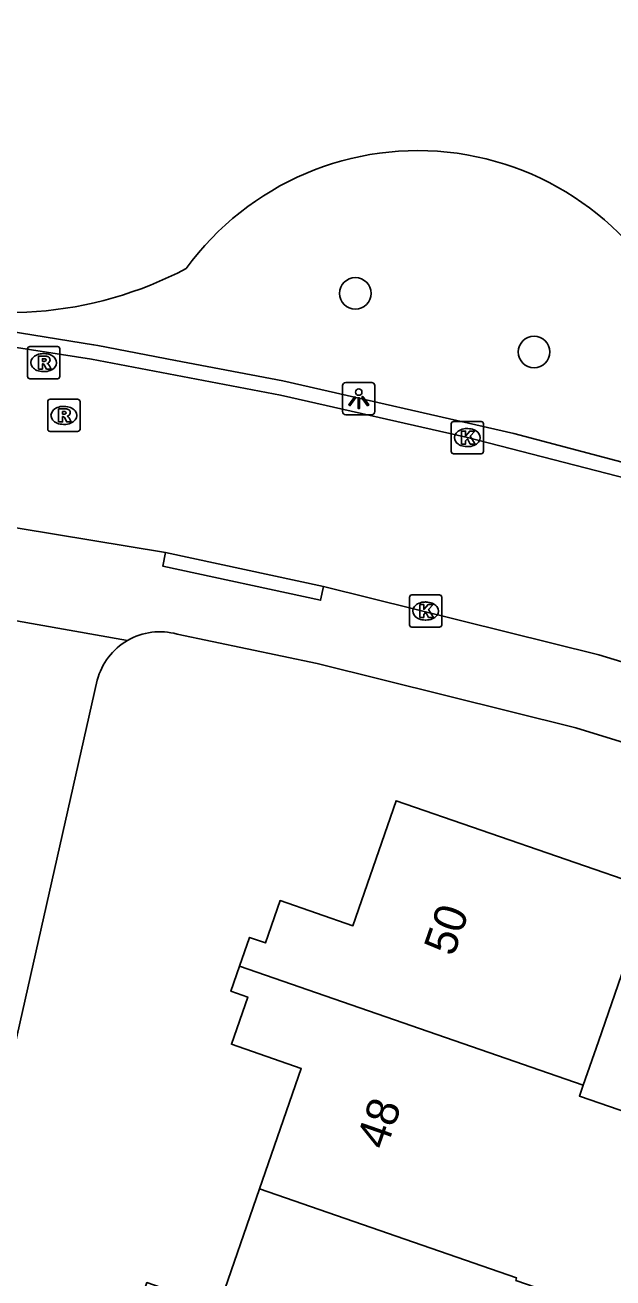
# Model space of a CAD drawing. Extents: x 163686 to 164493, y 382719 to 383870.
# Drawn here: x 164056.79 to 164075.02, y 383657.6 to 383696.44 of the extents above; entities that cross this region are included whole.
import ezdxf

# ---------------------------------------------------------------- set-up
doc = ezdxf.new("R2010")
doc.units = 0
for name, color, linetype in [('IMGEO_Boom', 7, 'Continuous'), ('IMGEO_Groenvoorziening', 7, 'Continuous'), ('IMGEO_Kolk', 7, 'Continuous'), ('IMGEO_Lichtpunt', 7, 'Continuous'), ('IMGEO_Pand', 7, 'Continuous'), ('IMGEO_Pand_nummerreeks', 7, 'Continuous'), ('IMGEO_Rijbaan_lokaal_open', 7, 'Continuous'), ('IMGEO_Rioolput', 7, 'Continuous'), ('IMGEO_Voetpad_open', 7, 'Continuous')]:
    doc.layers.add(name, color=color, linetype=linetype)

msp = doc.modelspace()

# ---------------------------------------------------------------- linework, layer by layer
at = {"layer": 'IMGEO_Boom'}
for centre in [(164067.028, 383688.119), (164072.573, 383686.305)]:
    msp.add_circle(centre, 0.489, dxfattribs=at)
at = {"layer": 'IMGEO_Groenvoorziening'}
for centre, radius, start, end in [((164068.965, 383683.668), 8.878, 20.2569, 143.956), ((164056.254, 383699.389), 11.866, 250.7691, 297.7953)]:
    msp.add_arc(centre, radius, start, end, dxfattribs=at)
at = {"layer": 'IMGEO_Kolk'}
for p, q in [((164070.002, 383683.224), (164070.002, 383684.076)), ((164070.077, 383684.15), (164070.929, 383684.15)), ((164070.49, 383683.93), (164070.515, 383683.93)), ((164071.003, 383684.076), (164071.003, 383683.224)), ((164070.929, 383683.15), (164070.077, 383683.15)), ((164070.513, 383683.37), (164070.488, 383683.37)), ((164068.784, 383678.775), (164069.636, 383678.775)), ((164068.709, 383677.849), (164068.709, 383678.701)), ((164069.197, 383678.555), (164069.222, 383678.555)), ((164069.71, 383678.701), (164069.71, 383677.849)), ((164069.22, 383677.995), (164069.195, 383677.995)), ((164069.636, 383677.775), (164068.784, 383677.775))]:
    msp.add_line(p, q, dxfattribs=at)
for points in [[(164070.002, 383683.224), (164070.002, 383684.076)], [(164070.077, 383684.15), (164070.929, 383684.15)], [(164070.323, 383683.85), (164070.446, 383683.85), (164070.446, 383683.699), (164070.576, 383683.85), (164070.74, 383683.85), (164070.594, 383683.699), (164070.747, 383683.45), (164070.595, 383683.45), (164070.51, 383683.614), (164070.446, 383683.547), (164070.446, 383683.45), (164070.323, 383683.45), (164070.323, 383683.85)], [(164071.003, 383684.076), (164071.003, 383683.224)], [(164070.929, 383683.15), (164070.077, 383683.15)], [(164068.784, 383678.775), (164069.636, 383678.775)], [(164068.709, 383677.849), (164068.709, 383678.701)], [(164069.03, 383678.475), (164069.153, 383678.475), (164069.153, 383678.324), (164069.283, 383678.475), (164069.447, 383678.475), (164069.301, 383678.324), (164069.454, 383678.075), (164069.302, 383678.075), (164069.217, 383678.239), (164069.153, 383678.172), (164069.153, 383678.075), (164069.03, 383678.075), (164069.03, 383678.475)], [(164069.71, 383678.701), (164069.71, 383677.849)], [(164069.636, 383677.775), (164068.784, 383677.775)]]:
    msp.add_lwpolyline(points, dxfattribs=at)
for centre, start, end in [((164070.079, 383684.074), 91.552, 178.448), ((164070.079, 383684.074), 91.552, 178.448), ((164070.927, 383684.074), 1.552, 88.448), ((164070.927, 383684.074), 1.552, 88.448), ((164070.079, 383683.226), 181.552, 268.448), ((164070.079, 383683.226), 181.552, 268.448), ((164070.927, 383683.226), 271.552, 358.448), ((164070.927, 383683.226), 271.552, 358.448), ((164068.786, 383678.699), 91.552, 178.448), ((164068.786, 383678.699), 91.552, 178.448), ((164069.634, 383678.699), 1.552, 88.448), ((164069.634, 383678.699), 1.552, 88.448), ((164068.786, 383677.851), 181.552, 268.448), ((164068.786, 383677.851), 181.552, 268.448), ((164069.634, 383677.851), 271.552, 358.448), ((164069.634, 383677.851), 271.552, 358.448)]:
    msp.add_arc(centre, 0.0765, start, end, dxfattribs=at)
for centre, major_axis, ratio, start_param, end_param in [((164070.489, 383683.65), (-0.387, 0.002), 0.722429, 4.712389, 7.853982), ((164070.514, 383683.65), (-0.39, 0.002), 0.717154, 1.570796, 4.712389), ((164069.196, 383678.275), (-0.387, 0.002), 0.722429, 4.712389, 7.853982), ((164069.221, 383678.275), (-0.39, 0.002), 0.717154, 1.570796, 4.712389)]:
    msp.add_ellipse(centre, major_axis=major_axis, ratio=ratio, start_param=start_param, end_param=end_param, dxfattribs=at)
at = {"layer": 'IMGEO_Lichtpunt'}
for p, q in [((164066.636, 383685.262), (164066.636, 383684.455)), ((164066.636, 383685.262), (164066.636, 383684.455)), ((164067.538, 383685.357), (164066.73, 383685.357)), ((164067.538, 383685.357), (164066.73, 383685.357)), ((164067.632, 383684.455), (164067.632, 383685.262)), ((164067.632, 383684.455), (164067.632, 383685.262)), ((164066.73, 383684.361), (164067.538, 383684.361)), ((164066.73, 383684.361), (164067.538, 383684.361))]:
    msp.add_line(p, q, dxfattribs=at)
for points in [[(164067.01, 383684.926), (164067.049, 383684.898), (164066.861, 383684.636), (164066.823, 383684.663), (164067.01, 383684.926)], [(164067.112, 383684.878), (164067.159, 383684.878), (164067.159, 383684.556), (164067.112, 383684.556), (164067.112, 383684.878)], [(164067.222, 383684.898), (164067.26, 383684.925), (164067.447, 383684.663), (164067.408, 383684.635), (164067.222, 383684.898)]]:
    msp.add_lwpolyline(points, dxfattribs=at)
msp.add_circle((164067.135, 383685.06), 0.0994, dxfattribs=at)
for centre, start, end in [((164066.73, 383685.262), 90, 180), ((164066.73, 383685.262), 90, 180), ((164067.538, 383685.262), 0, 90), ((164067.538, 383685.262), 0, 90), ((164066.73, 383684.455), 180, 270), ((164066.73, 383684.455), 180, 270), ((164067.538, 383684.455), 270, 0), ((164067.538, 383684.455), 270, 360)]:
    msp.add_arc(centre, 0.0946, start, end, dxfattribs=at)
at = {"layer": 'IMGEO_Pand'}
for points in [[(164063.437, 383667.263), (164063.747, 383668.16), (164064.243, 383667.988), (164064.697, 383669.301), (164066.954, 383668.52), (164068.295, 383672.396), (164076.202, 383669.66), (164074.567, 383664.935), (164074.097, 383663.575)], [(164063.437, 383667.263), (164063.17, 383666.492), (164063.695, 383666.311), (164063.188, 383664.845), (164065.351, 383664.096), (164064.059, 383660.362)], [(164074.097, 383663.575), (164063.437, 383667.263)], [(164072.005, 383657.529), (164075.393, 383656.357), (164077.369, 383662.067), (164073.981, 383663.239), (164074.097, 383663.575)], [(164064.059, 383660.362), (164062.789, 383656.691), (164060.568, 383657.46), (164060.101, 383656.109), (164059.616, 383656.276), (164059.288, 383655.327)], [(164064.059, 383660.362), (164072.031, 383657.604), (164072.005, 383657.529)]]:
    msp.add_lwpolyline(points, dxfattribs=at)
at = {"layer": 'IMGEO_Rijbaan_lokaal_open'}
for points in [[(164022.242, 383689.694), (164044.177, 383688.038), (164052.328, 383687.097), (164058.842, 383686.082), (164064.706, 383684.963), (164070.503, 383683.65), (164078.486, 383681.595), (164085.194, 383679.443), (164091.011, 383677.316), (164096.777, 383675.011)], [(164061.141, 383680.092), (164051.996, 383681.597), (164046.308, 383682.319)], [(164061.141, 383680.092), (164066.037, 383679.035)], [(164094.491, 383669.922), (164090.815, 383671.45), (164083.927, 383674.071), (164074.58, 383676.916), (164066.037, 383679.035)]]:
    msp.add_lwpolyline(points, dxfattribs=at)
at = {"layer": 'IMGEO_Rioolput'}
for p, q in [((164056.864, 383685.548), (164056.864, 383686.4)), ((164056.939, 383686.474), (164057.791, 383686.474)), ((164057.352, 383686.254), (164057.377, 383686.254)), ((164057.865, 383686.4), (164057.865, 383685.548)), ((164057.791, 383685.474), (164056.939, 383685.474)), ((164057.375, 383685.694), (164057.35, 383685.694)), ((164057.49, 383683.913), (164057.49, 383684.765)), ((164057.565, 383684.839), (164058.417, 383684.839)), ((164057.978, 383684.619), (164058.003, 383684.619)), ((164058.491, 383684.765), (164058.491, 383683.913)), ((164058.417, 383683.839), (164057.565, 383683.839)), ((164058.001, 383684.059), (164057.976, 383684.059))]:
    msp.add_line(p, q, dxfattribs=at)
for points in [[(164056.864, 383685.548), (164056.864, 383686.4)], [(164056.939, 383686.474), (164057.791, 383686.474)], [(164057.453, 383686.172), (164057.201, 383686.174), (164057.201, 383685.774)], [(164057.865, 383686.4), (164057.865, 383685.548)], [(164057.201, 383685.774), (164057.325, 383685.774), (164057.325, 383685.936), (164057.336, 383685.936)], [(164057.379, 383686.093), (164057.325, 383686.093), (164057.325, 383686.012)], [(164057.325, 383686.012), (164057.377, 383686.012)], [(164057.383, 383685.907), (164057.454, 383685.774), (164057.594, 383685.774), (164057.529, 383685.9)], [(164057.791, 383685.474), (164056.939, 383685.474)], [(164057.49, 383683.913), (164057.49, 383684.765)], [(164057.565, 383684.839), (164058.417, 383684.839)], [(164058.491, 383684.765), (164058.491, 383683.913)], [(164058.079, 383684.537), (164057.827, 383684.539), (164057.827, 383684.139)], [(164057.827, 383684.139), (164057.951, 383684.139), (164057.951, 383684.301), (164057.962, 383684.301)], [(164058.005, 383684.458), (164057.951, 383684.458), (164057.951, 383684.377)], [(164057.951, 383684.377), (164058.003, 383684.377)], [(164058.009, 383684.272), (164058.08, 383684.139), (164058.22, 383684.139), (164058.155, 383684.265)], [(164058.417, 383683.839), (164057.565, 383683.839)]]:
    msp.add_lwpolyline(points, dxfattribs=at)
for centre, radius, start, end in [((164056.941, 383686.398), 0.0765, 91.552, 178.448), ((164056.941, 383686.398), 0.0765, 91.552, 178.448), ((164057.452, 383686.062), 0.109, 350.3612, 89.416), ((164057.789, 383686.398), 0.0765, 1.552, 88.448), ((164057.789, 383686.398), 0.0765, 1.552, 88.448), ((164057.335, 383685.883), 0.0533, 26.0293, 88.6989), ((164057.361, 383686.201), 0.19, 274.7715, 282.9687), ((164057.385, 383685.997), 0.0964, 77.0061, 93.1865), ((164057.399, 383686.054), 0.0378, 276.6634, 79.6772), ((164057.45, 383686.062), 0.112, 277.5842, 350.9817), ((164057.434, 383685.847), 0.108, 29.5134, 73.7905), ((164056.941, 383685.55), 0.0765, 181.552, 268.448), ((164056.941, 383685.55), 0.0765, 181.552, 268.448), ((164057.789, 383685.55), 0.0765, 271.552, 358.448), ((164057.789, 383685.55), 0.0765, 271.552, 358.448), ((164057.567, 383684.763), 0.0765, 91.552, 178.448), ((164057.567, 383684.763), 0.0765, 91.552, 178.448), ((164058.415, 383684.763), 0.0765, 1.552, 88.448), ((164058.415, 383684.763), 0.0765, 1.552, 88.448), ((164057.961, 383684.248), 0.0533, 26.0293, 88.6989), ((164057.987, 383684.566), 0.19, 274.7715, 282.9687), ((164058.011, 383684.362), 0.0964, 77.0061, 93.1865), ((164058.025, 383684.419), 0.0378, 276.6634, 79.6772), ((164058.078, 383684.427), 0.109, 350.3612, 89.416), ((164058.076, 383684.427), 0.112, 277.5842, 350.9817), ((164058.06, 383684.212), 0.108, 29.5134, 73.7905), ((164057.567, 383683.915), 0.0765, 181.552, 268.448), ((164057.567, 383683.915), 0.0765, 181.552, 268.448), ((164058.415, 383683.915), 0.0765, 271.552, 358.448), ((164058.415, 383683.915), 0.0765, 271.552, 358.448)]:
    msp.add_arc(centre, radius, start, end, dxfattribs=at)
for centre, major_axis, ratio, start_param, end_param in [((164057.351, 383685.974), (-0.387, 0.002), 0.722429, 4.712389, 7.853982), ((164057.376, 383685.974), (-0.39, 0.002), 0.717154, 1.570796, 4.712389), ((164057.977, 383684.339), (-0.387, 0.002), 0.722429, 4.712389, 7.853982), ((164058.002, 383684.339), (-0.39, 0.002), 0.717154, 1.570796, 4.712389)]:
    msp.add_ellipse(centre, major_axis=major_axis, ratio=ratio, start_param=start_param, end_param=end_param, dxfattribs=at)
at = {"layer": 'IMGEO_Voetpad_open'}
for points in [[(163866.42, 383701.245), (163871.92, 383701.321), (163875.92, 383701.182), (164008.37, 383691.171), (164046.19, 383688.306), (164050.148, 383687.824), (164053.221, 383687.449), (164058.911, 383686.529), (164059.047, 383686.503), (164061.457, 383686.045), (164064.777, 383685.414), (164071.947, 383683.775), (164078.624, 383682.014), (164085.415, 383679.853), (164091.677, 383677.545), (164096.987, 383675.416), (164101.436, 383673.47), (164106.164, 383671.225), (164111.467, 383668.491), (164115.315, 383666.393), (164116.361, 383665.823)], [(164066.037, 383679.035), (164065.951, 383678.611), (164061.054, 383679.67), (164061.141, 383680.092)], [(164056.346, 383678.007), (164059.965, 383677.363)], [(164088.4, 383669.837), (164082.656, 383671.947), (164073.87, 383674.654), (164065.849, 383676.645), (164061.501, 383677.561)], [(164059.025, 383676.133), (164047.528, 383625.193)]]:
    msp.add_lwpolyline(points, dxfattribs=at)
for centre, radius, start, end in [((164060.97, 383675.624), 2.008, 74.6653, 120.0252), ((164060.971, 383675.62), 2.012, 119.9921, 165.2318)]:
    msp.add_arc(centre, radius, start, end, dxfattribs=at)

# ---------------------------------------------------------------- texts
at = {"layer": 'IMGEO_Pand_nummerreeks'}
for s, rotation, p in [('50', 70.7505, (164070.073, 383667.539)), ('48', 70.7488, (164067.978, 383661.541))]:
    msp.add_text(s, height=1, rotation=rotation, dxfattribs=at).set_placement(p)

doc.saveas('drawing.dxf')
